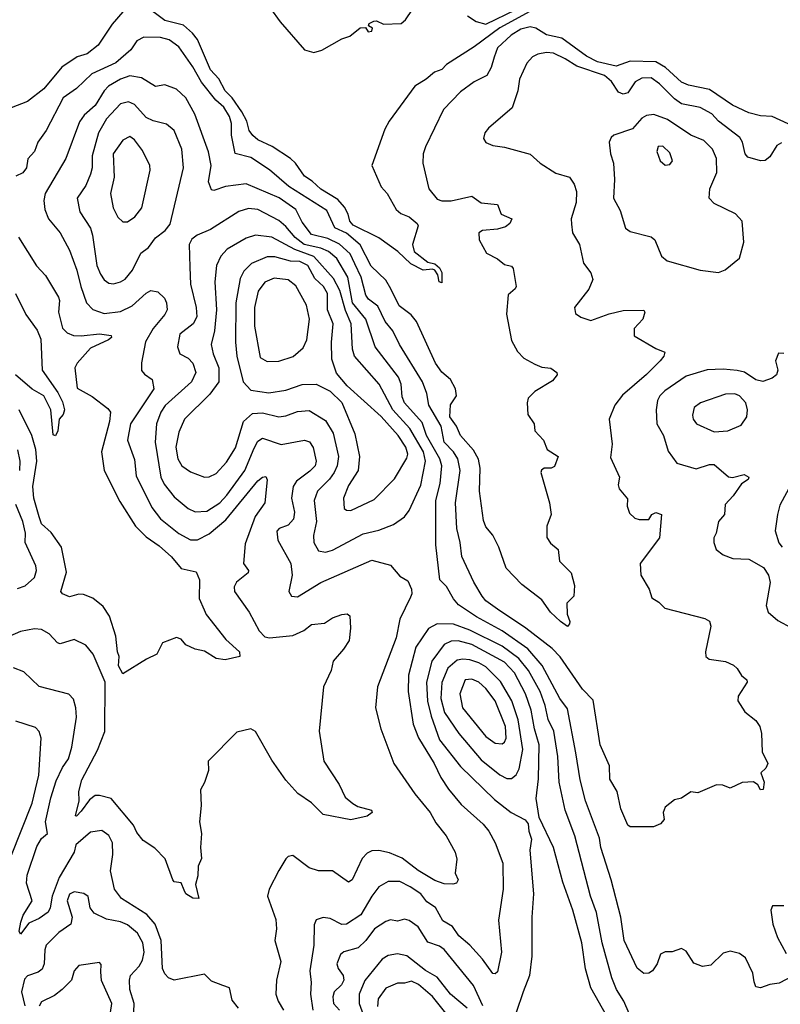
# Model space of a CAD drawing. Extents: x 1678431 to 1860718, y 384618 to 522882.
# Tile 297 of 473: x 1745301 to 1748570, y 508211 to 512441. Entities that reach past the tile are written whole.
import ezdxf

# ---------------------------------------------------------------- set-up
doc = ezdxf.new("R2010")
doc.units = 0

msp = doc.modelspace()

# ---------------------------------------------------------------- linework, layer by layer
at = {"layer": '0CON10XD'}
for points in [[(1746296.1, 512605), (1746421.2, 512431.2), (1746525, 512311.5), (1746565, 512299.6), (1746599.8, 512310.2), (1746685, 512359.4), (1746720, 512370), (1746765, 512405.6), (1746787, 512407), (1746798.3, 512388.3), (1746815, 512392.5), (1746817.5, 512405), (1746800, 512415), (1746803.8, 512425), (1746822.5, 512435), (1746835, 512435.8), (1746865, 512421.2), (1746940, 512425), (1746959.3, 512440.7), (1746990, 512485)], [(1747494.2, 512475.8), (1747364, 512406), (1747255, 512324), (1747135, 512248), (1747115, 512227.8), (1747084.2, 512215), (1747047.5, 512185), (1746998.8, 512155), (1746888.6, 512005), (1746869.8, 511970.2), (1746814.3, 511815), (1746855, 511723.3), (1746880, 511695), (1746919.2, 511625), (1746938.5, 511608.5), (1746975, 511594.6), (1747010, 511565), (1747014, 511555), (1746988.8, 511475), (1746995.8, 511445), (1747055, 511399.4), (1747085, 511392.2), (1747105.4, 511375), (1747115.4, 511355), (1747115, 511310), (1747104.2, 511315), (1747098, 511345), (1747085.6, 511365.6), (1747075, 511370), (1747035, 511365.4), (1746981.5, 511391.5), (1746926, 511445), (1746844.4, 511504.4), (1746735, 511558.3), (1746719.6, 511575), (1746712.8, 511605), (1746696.8, 511635), (1746668.6, 511668.6), (1746595, 511712.6), (1746557.6, 511747.6), (1746525, 511768.4), (1746486.6, 511825), (1746465, 511844.7), (1746386.3, 511896.3), (1746325.1, 511925.1), (1746303.8, 511943.8), (1746288.1, 511965), (1746277.1, 512005), (1746256.6, 512045), (1746214.2, 512105), (1746184.9, 512135), (1746157.2, 512187.2), (1746120.9, 512225), (1746065, 512355.3), (1746043.9, 512383.9), (1746005, 512417.7), (1745925, 512437.2), (1745835, 512505.6)], [(1745743.9, 512475), (1745698.6, 512421.4), (1745638.6, 512331.4), (1745591.4, 512295), (1745549, 512281), (1745482.3, 512237.7), (1745405, 512144.6), (1745335, 512089.6), (1745265, 512062.9)], [(1747225, 512457.5), (1747263, 512433), (1747305, 512422.2), (1747435, 512484.7)], [(1748604.2, 511994.2), (1748535, 512024.6), (1748485, 512028), (1748435, 512041.3), (1748365, 512074.5), (1748265, 512141), (1748175, 512160.2), (1748145, 512172.9), (1748076.2, 512236.2), (1748035, 512259.5), (1747925, 512263.2), (1747865, 512241.2), (1747785, 512260.4), (1747737.6, 512285), (1747631.2, 512361.2), (1747565, 512376.6), (1747520, 512405), (1747495, 512410), (1747455, 512400.2), (1747413.1, 512375), (1747355, 512320.9), (1747339.7, 512279.7), (1747327.6, 512235), (1747308.2, 512201.8), (1747255, 512173.9), (1747195, 512131.2), (1747122.1, 512055), (1747044.5, 511895), (1747035.5, 511864.5), (1747033.6, 511825), (1747059.1, 511715), (1747095, 511669.4), (1747115, 511662.5), (1747155, 511662.3), (1747245, 511683.1), (1747283.9, 511653.9), (1747355, 511647.1), (1747370.8, 511605), (1747415.9, 511585.9), (1747407.5, 511565), (1747389.4, 511550.6), (1747355, 511540.9), (1747290, 511535), (1747273.8, 511525), (1747276.2, 511495), (1747307.9, 511437.9), (1747355, 511413.8), (1747385, 511390), (1747415, 511382.5), (1747422.5, 511372.5), (1747434.4, 511295), (1747430.8, 511285), (1747400.7, 511259.3), (1747393.8, 511176.2)], [(1747393.8, 511176.2), (1747415, 511063.3), (1747440.6, 511015), (1747467.4, 510987.4), (1747515, 510960.5), (1747545, 510947.8), (1747584.4, 510944.4), (1747610, 510925), (1747611.2, 510915), (1747590.6, 510889.4), (1747515, 510843.3), (1747486.9, 510815), (1747481.5, 510795), (1747485.6, 510745), (1747511.9, 510705), (1747514.5, 510674.5), (1747552, 510635), (1747568, 510595), (1747616, 510565), (1747599.2, 510520.8), (1747585.5, 510514.5), (1747555, 510514.3), (1747543.7, 510506.3), (1747541.5, 510495), (1747577.9, 510365), (1747585.6, 510315), (1747567.1, 510265), (1747566.1, 510216.1), (1747581.8, 510191.8), (1747616, 510165), (1747621.2, 510115), (1747670.8, 510065), (1747685, 510010), (1747682, 509965), (1747652.5, 509935), (1747653.6, 509886.4), (1747666.1, 509856.1), (1747663.8, 509845), (1747655, 509833.8), (1747625.8, 509855), (1747582.7, 509895), (1747545, 509949.2), (1747458.8, 510015), (1747392.2, 510085), (1747360.9, 510175), (1747335, 510225.8), (1747305, 510262.5), (1747295, 510290), (1747277.9, 510415), (1747279.8, 510515), (1747272.5, 510552.5), (1747251.3, 510591.3), (1747194.9, 510654.9), (1747178, 510695), (1747149.7, 510735), (1747153.1, 510786.9), (1747178, 510825), (1747174.6, 510855), (1747152.3, 510895), (1747115, 510927.1), (1747087.6, 510965), (1747006.2, 511145), (1746983.4, 511173.4), (1746932.1, 511212.1), (1746896.8, 511285), (1746875, 511321.5), (1746812.1, 511382.1), (1746764.3, 511474.3), (1746705, 511524.5), (1746655, 511547.1), (1746621.2, 511621.2), (1746457.6, 511725), (1746375.5, 511795.5), (1746295, 511848.4), (1746226.7, 511866.7), (1746211.5, 511945), (1746212.2, 511995), (1746203.4, 512025), (1746178, 512065), (1746144.2, 512095), (1746082.3, 512172.3), (1746045, 512238.5), (1745985.4, 512325), (1745944, 512354), (1745905.9, 512364.1), (1745835, 512365.5), (1745805, 512350.6), (1745779, 512311), (1745714.6, 512255.4), (1745610.9, 512209.1), (1745545.4, 512145), (1745487.5, 512105), (1745415.5, 511965), (1745378.8, 511915), (1745364.5, 511875), (1745337, 511843), (1745331.1, 511805), (1745315, 511782.5), (1745285, 511769.4)], [(1748575, 511912), (1748555, 511901.2), (1748525, 511852.2), (1748505, 511835.6), (1748485, 511834.4), (1748430.6, 511850.6), (1748418.5, 511865), (1748408, 511915), (1748396.2, 511935), (1748304.1, 512005), (1748275, 512036.4), (1748225, 512063.2), (1748145, 512079.5), (1748115, 512100.8), (1748050.8, 512165), (1748015, 512191.4), (1747975, 512190), (1747946, 512174), (1747915, 512127.1), (1747895, 512120.7), (1747875, 512130.4), (1747844.8, 512175), (1747815, 512201.5), (1747695, 512240.8), (1747645, 512273.6), (1747595, 512296.9), (1747565, 512300.4), (1747527.6, 512292.4), (1747505, 512281.2), (1747480, 512255), (1747449.2, 512185), (1747441.8, 512135), (1747417.8, 512062.2), (1747316, 511975), (1747300, 511955), (1747295, 511930), (1747305, 511913.8), (1747335, 511900), (1747385, 511893.1), (1747495, 511862.9), (1747538, 511825), (1747605, 511781.1), (1747664.4, 511764.4), (1747684.5, 511734.5), (1747693.6, 511703.6), (1747692.5, 511655), (1747670.6, 511585), (1747672.4, 511562.4), (1747676.9, 511525), (1747707.5, 511475), (1747724.2, 511395), (1747755, 511353.3), (1747763.8, 511325), (1747747.2, 511282.8), (1747686, 511205), (1747689.5, 511179.5), (1747713.4, 511163.4), (1747755, 511149.4), (1747835, 511177.9), (1747895, 511191.9), (1747983.8, 511193.8), (1747987.5, 511185), (1747979.4, 511155), (1747941.2, 511115), (1747942.3, 511082.3), (1748035, 511028), (1748073.3, 511013.3), (1748070, 510995), (1748054.2, 510975), (1747995, 510916.2), (1747891.6, 510828.4), (1747858.8, 510785), (1747834.6, 510725.4), (1747847.5, 510617.5), (1747840.3, 510560.3), (1747879.5, 510475), (1747873.2, 510443.2), (1747877.5, 510425), (1747913, 510383), (1747911.7, 510351.7)], [(1747911.7, 510351.7), (1747921.4, 510321.4), (1747945, 510300), (1747964, 510294), (1748005, 510294.2), (1748017.8, 510315), (1748035, 510324.5), (1748058.8, 510315), (1748050.9, 510215), (1747968, 510105), (1747971.2, 510055), (1748006, 509995), (1748017.5, 509957.5), (1748048.3, 509938.3), (1748073.4, 509913.4), (1748245, 509868.9), (1748265, 509857.1), (1748271.5, 509835), (1748248.1, 509725), (1748250, 509705), (1748263.5, 509693.5), (1748335, 509684.3), (1748368.3, 509668.3), (1748385, 509654), (1748402.9, 509622.9), (1748426.7, 509605), (1748428, 509595), (1748388.5, 509535), (1748387.5, 509515), (1748417.2, 509467.2), (1748465, 509430), (1748481.5, 509405), (1748489.2, 509375), (1748491.4, 509295), (1748516.9, 509245), (1748508, 509225), (1748486.2, 509205), (1748500, 509165), (1748495.9, 509134.1), (1748485, 509132.5), (1748474, 509154), (1748455, 509166.7), (1748406.4, 509163.6), (1748355, 509140), (1748323, 509153), (1748295, 509153.3), (1748215, 509120), (1748185, 509123.3), (1748145, 509096.2), (1748115, 509090), (1748075, 509057.5), (1748066.2, 509035), (1748071.2, 509005), (1748055, 508986.2), (1748025, 508973.8), (1747925, 508973.8), (1747915, 508980), (1747885, 509050), (1747868.6, 509125), (1747837.8, 509177.8), (1747835.6, 509235), (1747796.2, 509325), (1747765, 509518.2), (1747720.4, 509565), (1747623.9, 509703.9), (1747589.6, 509739.6), (1747476.9, 509826.9), (1747355, 509908.4), (1747305, 509943.8), (1747288.9, 509965), (1747252.9, 510025), (1747200.8, 510135), (1747194.8, 510195), (1747180.2, 510255), (1747174.8, 510365.2), (1747194.4, 510505), (1747183.9, 510555), (1747165.7, 510585), (1747125, 510626.4), (1747112.2, 510695), (1747060.2, 510785), (1747051.2, 510835), (1747032.3, 510885), (1746933.6, 511045), (1746905.3, 511105), (1746871.7, 511145), (1746840.1, 511210.1), (1746800.5, 511240.5), (1746788.2, 511258.2), (1746768.7, 511335), (1746742.1, 511392.1), (1746721.5, 511435), (1746675, 511476.9), (1746625, 511501), (1746555, 511518.8), (1746515, 511571.2), (1746488.1, 511625), (1746416.1, 511676.1), (1746275, 511735.8), (1746185.3, 511724.7), (1746135, 511707.3), (1746125, 511710.6), (1746112.7, 511745), (1746124.2, 511815), (1746112.8, 511872.8), (1746054, 512035), (1746015, 512105.5), (1745975, 512142.5), (1745925, 512161.1), (1745885, 512154.6), (1745825, 512191.3), (1745775, 512200.3), (1745735, 512185.7), (1745683.3, 512155), (1745664.5, 512135.5), (1745625, 512072.7), (1745578.8, 512031.2), (1745558, 512002), (1745499.6, 511845), (1745411.5, 511695), (1745405.4, 511665), (1745409.6, 511625), (1745424.5, 511585), (1745475.4, 511525), (1745515, 511450.8), (1745547.6, 511365), (1745563.8, 511295), (1745588.7, 511225), (1745615, 511195.4), (1745665, 511178.8), (1745735, 511186.8), (1745785, 511211.4), (1745845, 511266.4), (1745865, 511277.5), (1745895, 511272.2), (1745923.6, 511245), (1745932.5, 511225), (1745934.5, 511195), (1745925.4, 511175), (1745875, 511113.8), (1745842.5, 511057.5), (1745825, 510967.5), (1745825, 510934), (1745837.5, 510917.5), (1745870, 510895), (1745878.2, 510855), (1745778.1, 510705), (1745764, 510635), (1745795, 510551.2), (1745802, 510482), (1745869.2, 510345), (1745906.7, 510296.7), (1745985, 510233.2), (1746035, 510206.2), (1746065, 510206.2), (1746115, 510232.5), (1746187, 510293), (1746325, 510459.6), (1746345, 510475.6), (1746358.8, 510478.8), (1746364.2, 510464.2), (1746354.4, 510365), (1746313.4, 510306.6), (1746270.4, 510189.6), (1746263.3, 510105), (1746284.4, 510075), (1746283.5, 510065), (1746233.3, 510025), (1746222.5, 510005), (1746224.4, 509985), (1746287.1, 509895), (1746330, 509815), (1746355, 509790), (1746375, 509784.7), (1746475, 509795.9), (1746523, 509817), (1746555, 509842.7), (1746611.8, 509848.2), (1746645, 509871.5), (1746686, 509886), (1746708.3, 509888.3), (1746720, 509880), (1746723, 509827), (1746716.6, 509773.4), (1746693.5, 509736.5), (1746648.8, 509685), (1746639.4, 509645), (1746606.2, 509575), (1746588.8, 509385), (1746608.6, 509255), (1746674.2, 509155), (1746700.2, 509100.2), (1746732.9, 509072.9), (1746755, 509060.8), (1746812.5, 509045), (1746816.2, 509035), (1746795, 509018.8), (1746725, 509003.1), (1746605, 509026.7), (1746555.8, 509075.8), (1746495.9, 509115.9), (1746445, 509173.6), (1746385, 509259.6), (1746315, 509382.5), (1746295, 509394.6), (1746235, 509379.4), (1746111.9, 509255), (1746112.5, 509215), (1746095.8, 509164.2), (1746077.7, 509132.3), (1746081.1, 509065), (1746074.5, 508995), (1746082.9, 508945), (1746077.8, 508885), (1746082.1, 508837.9), (1746068.6, 508805), (1746066.9, 508763.1), (1746056.7, 508725), (1746071.2, 508665), (1746045, 508667.5), (1746016, 508685), (1746008.3, 508701.7), (1745995, 508732.5), (1745965, 508736.7), (1745958.8, 508745), (1745926.2, 508836.2), (1745881.7, 508881.7), (1745832, 508915), (1745805, 508948.8), (1745790, 508980), (1745694.6, 509094.6), (1745645, 509108.2), (1745625, 509107.5), (1745600.8, 509089.2), (1745565, 509040), (1745545, 509018.8), (1745540.8, 509020.8), (1745557.1, 509085), (1745555.5, 509124.5), (1745568.5, 509175), (1745635, 509302.7), (1745666.7, 509383.3), (1745668.4, 509595), (1745617.5, 509715), (1745585, 509754.4), (1745535, 509778.6), (1745475, 509758.9), (1745463.5, 509763.5), (1745427.5, 509802.5), (1745395, 509821.8), (1745365, 509824.7), (1745305, 509812.9), (1745215, 509774.5)], [(1745705, 511306.1), (1745735, 511314.6), (1745755, 511326.4), (1745786.1, 511365), (1745822.2, 511437.8), (1745855, 511462.5), (1745885.6, 511504.4), (1745926.7, 511535), (1745947.5, 511562.5), (1746005.9, 511805), (1745998.6, 511885), (1745965, 511965.6), (1745932.3, 511992.3), (1745875, 512006.1), (1745845, 512020.8), (1745795, 512076.1), (1745768.3, 512088.3), (1745735, 512079.1), (1745674.8, 512015), (1745640.5, 511955), (1745613.4, 511856.6), (1745612.6, 511805), (1745605, 511777.5), (1745585, 511728.6), (1745547.7, 511675), (1745560, 511615), (1745605.9, 511545.9), (1745613.7, 511515), (1745632.3, 511385), (1745648.3, 511348.3), (1745665, 511323.5), (1745685, 511309.2), (1745705, 511306.1)], [(1748305, 511354.3), (1748333.6, 511366.4), (1748393.9, 511416.1), (1748413.3, 511485), (1748406, 511575), (1748377.6, 511607.6), (1748285, 511650.9), (1748263.5, 511675), (1748266.5, 511715), (1748297.3, 511785), (1748295.3, 511845.3), (1748277.9, 511885), (1748241.5, 511921.5), (1748185, 511945.7), (1748085, 512012.5), (1748026.5, 512033.5), (1747995, 512030), (1747975, 512017.5), (1747935, 511971.8), (1747855, 511944.3), (1747842.5, 511935), (1747834.4, 511915), (1747840, 511865), (1747852.9, 511825), (1747857.2, 511755), (1747852.9, 511675), (1747881.9, 511621.9), (1747904.3, 511545), (1747925, 511530.6), (1748015, 511508), (1748030, 511495), (1748058.9, 511425), (1748084, 511405), (1748225, 511365.6), (1748305, 511354.3)], [(1745765, 511573.3), (1745795.9, 511594.1), (1745826.7, 511633.3), (1745861.5, 511795), (1745860, 511815), (1745829.5, 511879.5), (1745795, 511925.6), (1745775, 511938.9), (1745745, 511923.3), (1745703.7, 511865), (1745707.4, 511765), (1745691.1, 511695), (1745702.9, 511632.9), (1745722.9, 511592.9), (1745745, 511573.3), (1745765, 511573.3)], [(1748075, 511816.2), (1748095, 511818.8), (1748106, 511835), (1748095, 511868.8), (1748065, 511898), (1748045, 511896.7), (1748038.8, 511875), (1748054.2, 511834.2), (1748075, 511816.2)], [(1748628, 508335), (1748565, 508302), (1748525, 508296.2), (1748485, 508281.5), (1748465, 508286.5), (1748457.3, 508307.3), (1748451.6, 508345), (1748420.7, 508410.7), (1748395, 508428.5), (1748355, 508438.6), (1748325, 508430.8), (1748271.1, 508378.9), (1748235, 508372.7), (1748198.3, 508388.3), (1748165, 508438.8), (1748145, 508451.2), (1748105, 508436.2), (1748075, 508436.2), (1748055, 508426.2), (1748040.6, 508385), (1748020, 508355), (1748005, 508344.6), (1747983.1, 508343.1), (1747955, 508365.8), (1747899.2, 508485), (1747884.2, 508585), (1747843.7, 508745), (1747798.1, 508885), (1747792.6, 508925), (1747733.3, 509085), (1747710.5, 509175), (1747691.7, 509291.7), (1747655, 509480.6), (1747622.9, 509525), (1747546.1, 509666.1), (1747485, 509737.4), (1747375, 509815.7), (1747265, 509875.2), (1747187.6, 509927.6), (1747165, 509953.5), (1747135.5, 510005.5), (1747106.5, 510035), (1747090.3, 510185), (1747089.6, 510375), (1747108, 510448), (1747115.2, 510525), (1747106.4, 510555), (1747050.2, 510655), (1747030.2, 510709.8), (1746954.4, 510795), (1746945, 510821.2), (1746940.9, 510875), (1746928.9, 510905), (1746829.1, 511035), (1746788.5, 511155), (1746731.5, 511225), (1746712, 511335), (1746663.6, 511415), (1746627.7, 511445), (1746595, 511459.5), (1746524.4, 511475), (1746485, 511504.9), (1746445, 511553.2), (1746415, 511578.8), (1746325, 511626.2), (1746285, 511629.4), (1746242.6, 511617.4), (1746120.7, 511539.3), (1746064.2, 511515.8), (1746041.3, 511498.7), (1746029.2, 511475), (1746032.3, 511377.8), (1746035.3, 511304.7), (1746060, 511205), (1746062.4, 511165), (1746046.8, 511135), (1745989.8, 511090.3), (1745979.6, 511035), (1745989.2, 511005), (1746025, 510986.2), (1746045, 510965.6), (1746057.7, 510925), (1746039.3, 510885), (1745926.5, 510783.5), (1745908.4, 510755), (1745889.5, 510705), (1745883.4, 510626.6), (1745907.5, 510475), (1745922.7, 510445), (1745965, 510391.2), (1746025, 510340.9), (1746055, 510326.2), (1746105, 510329.7), (1746160.7, 510365), (1746191.5, 510398.5), (1746269, 510505), (1746309.3, 510600.7), (1746325, 510630.9), (1746345, 510643.9), (1746425, 510616.4), (1746525.3, 510635.3), (1746547, 510627), (1746562.4, 510602.4), (1746575.3, 510545), (1746570.7, 510525), (1746548.8, 510501.2), (1746491, 510459), (1746476.3, 510435), (1746469.8, 510385), (1746482, 510325), (1746477.7, 510295), (1746455, 510270), (1746416.2, 510255), (1746406.6, 510243.4), (1746410.4, 510205), (1746467.1, 510105), (1746472.7, 510055), (1746458.6, 509985), (1746470, 509965), (1746495, 509962.2), (1746595, 510023.8), (1746815, 510118.7), (1746895, 510097.8), (1746935, 510050.8), (1746969.7, 510029.7), (1746985.7, 509995), (1746986.9, 509975), (1746980.7, 509960.7), (1746935.4, 509865), (1746919.2, 509785), (1746839.5, 509575), (1746830.5, 509485), (1746853.5, 509395), (1746909.5, 509245), (1747000, 509115), (1747064.7, 509034.7), (1747090, 508990), (1747133.3, 508935), (1747172.2, 508865), (1747179.5, 508835), (1747173.3, 508775), (1747185.8, 508745), (1747179.1, 508730.9), (1747163, 508727), (1747125, 508728.9), (1747085, 508742.5), (1747014.2, 508785.8), (1746945, 508838.2), (1746891, 508861), (1746845, 508871.6), (1746815, 508869.6), (1746795, 508859.6), (1746773.2, 508836.8), (1746730.6, 508745), (1746715, 508735.7), (1746645, 508784.5), (1746585, 508783.8), (1746545, 508797.3), (1746475, 508850), (1746455, 508846.2), (1746445, 508836.2), (1746414.6, 508785.4), (1746372.7, 508705), (1746366.4, 508675), (1746402.2, 508575), (1746405.6, 508535), (1746397.8, 508485), (1746423.8, 508395), (1746405.5, 508315), (1746402.5, 508255), (1746412.2, 508225), (1746435.6, 508185)], [(1745296.6, 511506.6), (1745373.5, 511383.5), (1745412, 511342), (1745468.5, 511248.5), (1745472.5, 511235), (1745468.2, 511185), (1745485.3, 511115.3), (1745505, 511096.1), (1745532, 511085), (1745565, 511083), (1745645, 511091.8), (1745694, 511084), (1745695.8, 511075), (1745683.1, 511065), (1745605, 511030), (1745548.7, 510965), (1745538.7, 510945), (1745548.5, 510858.5), (1745612.5, 510822.5), (1745680.5, 510770.5), (1745691.4, 510755), (1745687.1, 510715), (1745652.5, 510585), (1745664.1, 510505), (1745731.5, 510371.5), (1745798.7, 510265), (1745845, 510218.6), (1745900.7, 510180.7), (1745953.6, 510133.6), (1745995, 510083.3), (1746059.6, 510069.6), (1746073.9, 510033.9), (1746071.9, 509955), (1746094.3, 509905.7), (1746103.1, 509885), (1746187.5, 509777.5), (1746246, 509725), (1746247.5, 509705), (1746185, 509690.9), (1746145, 509696.2), (1746095, 509728.1), (1746056.1, 509736.1), (1746016, 509756), (1745995, 509780), (1745975, 509786.2), (1745915, 509763.3), (1745890, 509715), (1745845.8, 509694.2), (1745745, 509630), (1745725.7, 509665), (1745729.2, 509705), (1745721.9, 509725), (1745715, 509792.5), (1745687.8, 509877.8), (1745660.3, 509920.3), (1745615.4, 509955.4), (1745575, 509970.9), (1745555, 509973.5), (1745515, 509961.8), (1745485, 509974.2), (1745477.5, 509985), (1745502.2, 510067.8), (1745480.9, 510175), (1745437.3, 510237.3), (1745395, 510274.7), (1745384.9, 510304.9), (1745362.5, 510385), (1745357.8, 510435), (1745374.5, 510545), (1745371, 510595), (1745353, 510655), (1745298.8, 510765)], [(1746615, 510154.1), (1746645, 510162.4), (1746777.6, 510232.4), (1746845, 510248.4), (1746908.1, 510271.9), (1746954.7, 510305.3), (1746975, 510332.5), (1747025, 510441.9), (1747045.9, 510545), (1747037, 510585), (1746978, 510685), (1746904.9, 510764.9), (1746845.8, 510875), (1746740.3, 510995), (1746732.2, 511025), (1746725.5, 511135), (1746701.4, 511191.4), (1746677.3, 511277.3), (1746649.3, 511329.3), (1746565, 511423.8), (1746483.9, 511453.9), (1746385, 511506.1), (1746315, 511515.9), (1746275, 511501.8), (1746192.9, 511455), (1746166, 511425), (1746147.2, 511385), (1746140.3, 511315), (1746147.6, 511195), (1746138.6, 511105), (1746124.7, 511045), (1746133, 511005), (1746157.7, 510945), (1746156.8, 510885), (1746117.9, 510832.1), (1746009.2, 510725), (1745985, 510669.2), (1745972.5, 510605), (1745980.6, 510555), (1745998.2, 510525), (1746035, 510498.9), (1746095, 510476.2), (1746115, 510477.5), (1746145, 510491.1), (1746189.9, 510540.1), (1746228.1, 510601.9), (1746263.6, 510715), (1746301.2, 510748.8), (1746345, 510751.6), (1746415, 510735.3), (1746445, 510739.4), (1746495, 510757.5), (1746545, 510761.6), (1746615, 510718.7), (1746648.6, 510665), (1746670.9, 510565), (1746666.2, 510525), (1746652.2, 510495), (1746633.1, 510466.9), (1746581.4, 510415), (1746567.2, 510375), (1746576.8, 510285), (1746564.1, 510225), (1746564.7, 510195), (1746585, 510158.5), (1746615, 510154.1)], [(1746725, 510332.9), (1746825, 510379.2), (1746912.2, 510467.8), (1746965, 510557.1), (1746969.1, 510575), (1746961.3, 510605), (1746928.1, 510655), (1746855, 510736.2), (1746708, 510868), (1746662.5, 510922.5), (1746642.7, 510982.8), (1746641.5, 511055), (1746649, 511135), (1746623.6, 511195), (1746624, 511265), (1746606.8, 511295), (1746569.8, 511329.8), (1746539.3, 511385), (1746505, 511402.4), (1746465, 511403.9), (1746398.1, 511421.9), (1746365, 511422.6), (1746296.9, 511393.1), (1746265, 511360.9), (1746249.2, 511329.2), (1746229.5, 511225), (1746228.3, 511055), (1746233.9, 510995), (1746261.3, 510885), (1746295, 510849.7), (1746371.9, 510838.1), (1746445, 510849.1), (1746515, 510873.5), (1746575, 510875.4), (1746635.5, 510845.5), (1746686.1, 510796.1), (1746742.1, 510662.1), (1746761, 510565), (1746756, 510504), (1746715, 510439.5), (1746693.1, 510385), (1746695, 510341.2), (1746705, 510333.5), (1746725, 510332.9)], [(1746365, 510972.2), (1746415, 510973.4), (1746475.9, 510994.1), (1746518.9, 511031.1), (1746534.7, 511065), (1746546.1, 511155), (1746533.8, 511215), (1746488.1, 511298.1), (1746455, 511324.1), (1746395, 511330.5), (1746355, 511313.3), (1746326.3, 511275), (1746310.6, 511205), (1746309.8, 511125), (1746335, 510989.2), (1746365, 510972.2)], [(1745283.9, 511265), (1745327.3, 511175), (1745376.8, 511106.8), (1745391.7, 511068.3), (1745398.1, 510935), (1745465, 510839.6), (1745485, 510799.4), (1745493.5, 510765), (1745487.5, 510745), (1745470.5, 510725), (1745465.4, 510674.6), (1745455, 510653.8), (1745445, 510657.5), (1745434.7, 510765), (1745405, 510825.5), (1745354.3, 510854.3), (1745282.9, 510915)], [(1748585, 511006.7), (1748561.7, 511008.3), (1748548.8, 510975), (1748558.8, 510935), (1748553.8, 510915), (1748535, 510900.8), (1748495, 510886.2), (1748465, 510893.6), (1748416.3, 510926.3), (1748385, 510933.7), (1748325, 510939.5), (1748255, 510936.2), (1748165, 510909.1), (1748073, 510847), (1748052.9, 510825)], [(1748052.9, 510825), (1748042.5, 510805), (1748036.7, 510765), (1748040, 510705), (1748068.2, 510655), (1748087.9, 510587.9), (1748125.4, 510535.4), (1748208, 510512), (1748265, 510529.6), (1748285, 510529.6), (1748347.2, 510477.2), (1748365, 510473.8), (1748415, 510487.3), (1748434.2, 510475), (1748431.2, 510465), (1748402.7, 510447.3), (1748366.9, 510395), (1748332.4, 510357.6), (1748330, 510315), (1748304, 510285), (1748294.2, 510235), (1748284.2, 510215), (1748284, 510195), (1748294.2, 510164.2), (1748325, 510142), (1748366.6, 510126.6), (1748435, 510123.5), (1748497.1, 510087.1), (1748518.5, 510055), (1748526.2, 510023.8), (1748508.6, 509925), (1748517.5, 509895), (1748559.3, 509859.3), (1748618.7, 509828.7)], [(1748285, 510670.3), (1748345, 510674.6), (1748401.2, 510698.8), (1748425.4, 510735), (1748428.9, 510765), (1748421.6, 510795), (1748395, 510825.3), (1748374.3, 510834.3), (1748335, 510831.6), (1748227.5, 510795), (1748200.4, 510775), (1748191.9, 510741.9), (1748195.5, 510725), (1748210, 510705), (1748285, 510670.3)], [(1745301.3, 510505), (1745303.3, 510545), (1745293.4, 510593.4)], [(1748616.2, 510445), (1748567.9, 510355), (1748557.9, 510315), (1748548.2, 510245), (1748563.8, 510193.8), (1748577.5, 510175)], [(1745292.3, 509997.7), (1745325, 510009.3), (1745365.5, 510045), (1745373.8, 510075), (1745370.4, 510095), (1745324.2, 510195), (1745326.5, 510235), (1745315.2, 510285), (1745285, 510357.5)], [(1747958.2, 508085), (1747897.5, 508225), (1747865.3, 508275), (1747845.7, 508325), (1747804.5, 508474.5), (1747780.2, 508605), (1747754.2, 508675), (1747686.8, 508935), (1747645.9, 509045), (1747619.5, 509165), (1747614.4, 509275), (1747596.3, 509385), (1747573, 509435), (1747559.5, 509495), (1747537.7, 509555), (1747488.2, 509645), (1747446.7, 509696.7), (1747375, 509749.6), (1747235, 509818.9), (1747165, 509844.8), (1747095, 509845.7), (1747058.7, 509825), (1747003.7, 509745), (1746972.4, 509625), (1746970, 509555), (1746992.5, 509415), (1747015.6, 509355.6), (1747082.7, 509245), (1747111.8, 509185), (1747144.6, 509135), (1747199, 509069), (1747293.6, 508985), (1747316.9, 508955), (1747345, 508904), (1747377.1, 508817.1), (1747379.1, 508705), (1747358.3, 508571.7), (1747372.4, 508435), (1747355, 508350.8), (1747345, 508341.1), (1747335, 508343.3), (1747290.4, 508405), (1747235.2, 508465.2), (1747189.1, 508505), (1747161.1, 508545), (1747120, 508570), (1747087.5, 508627.5), (1747050.5, 508650.5), (1747025.8, 508685.8), (1746980, 508715), (1746935, 508738.4), (1746885, 508739.2), (1746845, 508716.2), (1746815.2, 508674.8), (1746766.6, 508595), (1746705, 508555.4), (1746685, 508554), (1746635, 508579.5), (1746605, 508584.4), (1746575.5, 508574.5), (1746567.3, 508552.7), (1746564.7, 508465), (1746548.1, 508355), (1746553.8, 508305), (1746551.6, 508255), (1746561.6, 508185)], [(1747825, 508160.6), (1747755, 508281.1), (1747732.9, 508362.9), (1747717.5, 508475), (1747679, 508615), (1747635.9, 508735), (1747595, 508884), (1747533.6, 509013.6), (1747520.3, 509095), (1747531, 509179), (1747534, 509325), (1747513.2, 509395), (1747499, 509475), (1747475.5, 509545), (1747428.1, 509635), (1747385, 509681.1), (1747245, 509756.4), (1747185, 509772.7), (1747155, 509770.7), (1747125, 509756.5), (1747072.5, 509685), (1747049.8, 509595), (1747053.8, 509513.8), (1747069.2, 509449.2), (1747105, 509347.7), (1747195, 509232.4), (1747341.3, 509091.3), (1747413.3, 509035), (1747473.8, 509003.8), (1747486.4, 508986.4), (1747489.1, 508955), (1747500.9, 508920.9), (1747493.1, 508873.1), (1747509.7, 508685), (1747502.6, 508585), (1747502.6, 508417.4), (1747492.7, 508335), (1747465.3, 508264.7), (1747435.4, 508175)], [(1747415, 509180.4), (1747435, 509196.5), (1747448.1, 509221.9), (1747463.5, 509305), (1747442.8, 509432.8), (1747415.9, 509515), (1747368.2, 509598.2), (1747305, 509660.2), (1747275, 509678.3), (1747235, 509690.9), (1747205, 509694.4), (1747181, 509689), (1747141.2, 509655), (1747116.1, 509593.9), (1747111.4, 509525), (1747126.6, 509465), (1747188.3, 509375), (1747285, 509261.8), (1747365, 509197.2), (1747395, 509181.5), (1747415, 509180.4)], [(1746241.5, 508195), (1746215, 508228.8), (1746202.3, 508282.3), (1746175, 508291.2), (1746125, 508310), (1746095, 508340), (1745965.7, 508314.3), (1745941.2, 508325), (1745925, 508342), (1745915.6, 508365), (1745909.3, 508485), (1745883.6, 508555), (1745847.2, 508597.2), (1745738.8, 508665), (1745709.2, 508705), (1745691.7, 508785), (1745701.9, 508855), (1745700.3, 508905), (1745685, 508935.5), (1745655, 508957.1), (1745605, 508950), (1745543.3, 508896.7), (1745536.1, 508865), (1745471.4, 508755), (1745440.2, 508675), (1745432.1, 508625), (1745423.4, 508606.6), (1745385, 508579.7), (1745341.1, 508558.9), (1745305, 508512.9), (1745299.5, 508525), (1745306.3, 508563.7), (1745316.7, 508593.3), (1745355.6, 508655), (1745330.8, 508730.7), (1745333.5, 508765), (1745375, 508888.6), (1745395, 508923.5), (1745421.4, 508945), (1745412.7, 508995), (1745435, 509097.5), (1745458.6, 509171.4), (1745485, 509228.8), (1745510.6, 509265), (1745526, 509315), (1745545.5, 509445), (1745542.2, 509485), (1745532.2, 509522.2), (1745512.8, 509542.8), (1745385, 509576.7), (1745319.8, 509639.8), (1745275, 509656.7)], [(1747375, 509330.4), (1747385, 509337.8), (1747391.7, 509355), (1747389, 509405), (1747345.2, 509515), (1747305, 509567.2), (1747275, 509594.2), (1747245, 509608.2), (1747215.3, 509604.7), (1747193.2, 509545), (1747203.8, 509485), (1747305, 509360.8), (1747345, 509333.3), (1747375, 509330.4)], [(1745263.7, 508845), (1745354.4, 509075), (1745383.4, 509195), (1745393.8, 509355), (1745385, 509382.5), (1745369.8, 509399.8), (1745285, 509427.5)], [(1745791.3, 508178.7), (1745793, 508215), (1745774.3, 508275), (1745772.5, 508315), (1745778, 508335), (1745815.3, 508375), (1745829.7, 508400.3), (1745835.6, 508435), (1745831, 508475), (1745806.9, 508516.9), (1745765, 508551.8), (1745735, 508564.7), (1745675, 508576.6), (1745621.9, 508601.9), (1745603.5, 508625), (1745595, 508674), (1745577.2, 508687.2), (1745535, 508694.5), (1745515, 508684.3), (1745505.4, 508655), (1745526.7, 508585), (1745521.2, 508555), (1745470.1, 508519.9), (1745415.5, 508465), (1745408.8, 508445), (1745407.1, 508385), (1745397.7, 508362.3), (1745381, 508349), (1745335, 508332.5), (1745321.7, 508318.3), (1745309.1, 508265), (1745323.8, 508205)], [(1748585, 508634.6), (1748536.6, 508633.4), (1748529.5, 508615), (1748537.3, 508555), (1748557.5, 508497.5), (1748595, 508428.6)], [(1747291.6, 508205), (1747251.1, 508291.1), (1747125, 508446.9), (1747105, 508460.8), (1747055, 508477.2), (1747013.1, 508543.1), (1746975, 508571.2), (1746955, 508577.3), (1746925, 508568.5), (1746895, 508574.4), (1746875, 508567.3), (1746825.4, 508535), (1746788.7, 508485), (1746756.2, 508453.8), (1746694.3, 508435.7), (1746679.5, 508425), (1746664, 508385), (1746670, 508365), (1746691.7, 508335), (1746694, 508315), (1746684.9, 508295.1), (1746653.1, 508265), (1746647.5, 508242.5), (1746650.3, 508215), (1746676, 508185)], [(1745692.1, 508175), (1745697.3, 508215), (1745652.5, 508312.5), (1745650.2, 508349.8), (1745651.2, 508381.2), (1745645, 508390), (1745555, 508378.2), (1745535.5, 508355), (1745523.5, 508315), (1745484.5, 508275), (1745451.1, 508248.9), (1745395, 508221.8), (1745385, 508202.5)], [(1747224.1, 508195), (1747152.9, 508255), (1747095, 508327.9), (1747045, 508355.7), (1746965, 508418.9), (1746925, 508427.6), (1746885, 508421.2), (1746859.3, 508405), (1746785, 508313.3), (1746759.8, 508255), (1746759.8, 508215), (1746802.5, 508095)], [(1747138.3, 508165), (1747075, 508244.8), (1747015, 508296.5), (1746985, 508309.7), (1746955, 508301.6), (1746925, 508302.2), (1746875, 508280.9), (1746841.6, 508235), (1746838.3, 508201.7)]]:
    msp.add_lwpolyline(points, dxfattribs=at)

doc.saveas('drawing.dxf')
